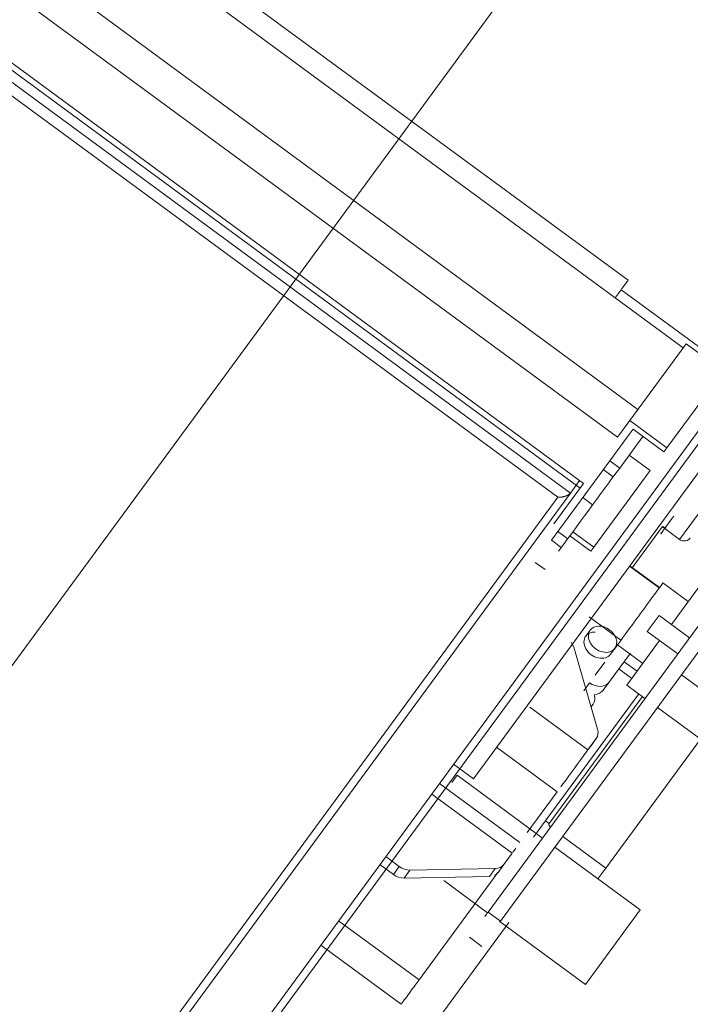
# Model space of a CAD drawing. Header units: metres. Extents: x 135583 to 135939, y 457896 to 458258.
# Tile 300 of 599: x 135798.888 to 135799.325, y 457932.702 to 457933.344. Entities that reach past the tile are written whole.
import ezdxf

# ---------------------------------------------------------------- set-up
doc = ezdxf.new("R2010")
doc.units = ezdxf.units.M
doc.linetypes.add('Hidden', pattern=[4, 2, -2])
doc.layers.add('NIEUWE INSTALLATIE', color=250, linetype='Continuous', lineweight=0)

msp = doc.modelspace()

# ---------------------------------------------------------------- linework, layer by layer
at = {"layer": 'NIEUWE INSTALLATIE', "linetype": 'Hidden'}
for p, q in [((135798.8558840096, 457932.8862384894), (135799.7501901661, 457934.1035106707)), ((135798.8558840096, 457932.8862384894), (135799.7501901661, 457934.1035106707)), ((135799.5765756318, 457933.4027251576), (135798.8922492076, 457932.4712639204)), ((135799.5765756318, 457933.4027251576), (135798.8922492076, 457932.4712639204))]:
    msp.add_line(p, q, dxfattribs=at)
at = {"layer": 'NIEUWE INSTALLATIE'}
for p, q in [((135799.2843130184, 457933.1738151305), (135798.1963656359, 457933.9731088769)), ((135798.1880243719, 457933.9617552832), (135799.2759717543, 457933.1624615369)), ((135799.2908146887, 457933.0897702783), (135798.1142197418, 457933.9541916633)), ((135799.2774686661, 457933.0716045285), (135798.1008737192, 457933.9360259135)), ((135799.2553953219, 457933.0415597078), (135798.0788003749, 457933.9059810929)), ((135798.076584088, 457933.9029644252), (135799.2531790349, 457933.0385430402)), ((135799.2467521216, 457933.0352843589), (135798.6701400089, 457933.4589100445)), ((135799.2385520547, 457933.0325679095), (135798.6699988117, 457933.4502729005)), ((135799.2799912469, 457933.1679326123), (135799.2843130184, 457933.1738151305)), ((135799.2759717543, 457933.1624615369), (135799.2797775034, 457933.1676416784)), ((135799.3563367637, 457933.1113950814), (135799.2797775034, 457933.1676416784)), ((135799.2759717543, 457933.1624615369), (135799.3202955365, 457933.1298977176)), ((135799.322198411, 457933.1324877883), (135799.2854607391, 457933.0824828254)), ((135799.3463750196, 457933.1147257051), (135799.322198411, 457933.1324877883)), ((135799.3833617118, 457933.1211558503), (135799.1835598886, 457932.8491984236)), ((135797.9069258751, 457931.1385499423), (135799.3563367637, 457933.1113950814)), ((135799.3096373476, 457933.0647207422), (135799.3463750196, 457933.1147257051)), ((135799.3889112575, 457933.1016856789), (135799.3179231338, 457933.0050611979)), ((135799.2854607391, 457933.0824828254), (135799.2774686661, 457933.0716045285)), ((135799.2854607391, 457933.0824828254), (135799.3096373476, 457933.0647207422)), ((135799.2837815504, 457933.0717522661), (135799.2724427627, 457933.0563186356)), ((135799.294034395, 457933.072195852), (135799.2788898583, 457933.0515820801)), ((135799.2875872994, 457933.0769324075), (135799.2837815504, 457933.0717522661)), ((135799.3077344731, 457933.0621306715), (135799.2875872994, 457933.0769324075)), ((135799.3096373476, 457933.0647207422), (135799.3077344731, 457933.0621306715)), ((135799.298803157, 457933.0499739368), (135799.2851030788, 457933.0600391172)), ((135799.2724427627, 457933.0563186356), (135799.2343852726, 457933.004517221)), ((135799.2788898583, 457933.0515820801), (135799.2724427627, 457933.0563186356)), ((135799.2620654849, 457932.999968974), (135799.298803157, 457933.0499739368)), ((135799.2746628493, 457933.0458285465), (135799.2682157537, 457933.050565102)), ((135799.2359860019, 457933.0151409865), (135799.2553953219, 457933.0415597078)), ((135799.2467521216, 457933.0352843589), (135799.2527761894, 457933.0434839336)), ((135798.808612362, 457932.4473615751), (135799.2385520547, 457933.0325679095)), ((135798.8130066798, 457932.4448978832), (135799.2467521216, 457933.0352843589)), ((135799.2612421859, 457933.0275612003), (135799.2547950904, 457933.0322977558)), ((135799.2869313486, 457932.9865230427), (135799.3067180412, 457933.0134554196)), ((135799.3064974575, 457933.0134554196), (135799.3179231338, 457933.0050611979)), ((135799.3069005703, 457933.0134554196), (135799.3083938, 457933.0123583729)), ((135799.3090572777, 457933.0132614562), (135799.308187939, 457933.0120781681)), ((135799.3083938, 457933.0123583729), (135799.3091997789, 457933.0134554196)), ((135799.3733098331, 457933.0076545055), (135799.1930828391, 457932.7623410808)), ((135799.2386122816, 457933.0102707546), (135799.2450593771, 457933.005534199)), ((135799.2601626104, 457932.9973789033), (135799.2464625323, 457933.0074440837)), ((135799.2483654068, 457933.0100341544), (135799.2620654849, 457932.999968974)), ((135799.3056234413, 457933.0085875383), (135799.3083938, 457933.0123583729)), ((135799.2011417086, 457932.7564203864), (135799.3813687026, 457933.0017338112)), ((135799.2343852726, 457933.004517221), (135799.2408323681, 457932.9997806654)), ((135799.2620654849, 457932.999968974), (135799.2601626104, 457932.9973789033)), ((135799.2238105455, 457932.9901235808), (135799.2302576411, 457932.9853870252)), ((135799.3046608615, 457932.973497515), (135799.2853195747, 457932.9877071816)), ((135799.3048034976, 457932.9736916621), (135799.2854622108, 457932.9879013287)), ((135799.3070533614, 457932.9767540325), (135799.323574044, 457932.9646166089)), ((135799.3339352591, 457932.9787196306), (135799.3126207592, 457932.9497077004)), ((135799.3045618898, 457932.9556283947), (135799.2968649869, 457932.9451518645)), ((135799.3243867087, 457932.9410634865), (135799.3045618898, 457932.9556283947)), ((135799.2590435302, 457932.9546977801), (135799.2796997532, 457932.9395220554)), ((135799.2596488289, 457932.9460098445), (135799.2567945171, 457932.9421247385)), ((135799.2968649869, 457932.9451518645), (135799.316689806, 457932.9305869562)), ((135799.2939705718, 457932.9243222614), (135799.2774498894, 457932.936459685)), ((135799.3049238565, 457932.93923117), (135799.2836093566, 457932.9102192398)), ((135799.2489004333, 457932.9348778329), (135799.2644532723, 457932.881491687)), ((135799.2858327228, 457932.9309799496), (135799.2719000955, 457932.9120157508)), ((135799.2729122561, 457932.9302833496), (135799.2757665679, 457932.9341684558)), ((135799.2628581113, 457932.9165982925), (135799.2691065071, 457932.9251032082)), ((135799.2817594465, 457932.925435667), (135799.2902212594, 457932.9192189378)), ((135799.2867771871, 457932.9145310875), (135799.2783153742, 457932.9207478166)), ((135799.2593057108, 457932.9117629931), (135799.2554999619, 457932.9065828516)), ((135799.2719000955, 457932.9120157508), (135799.2680943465, 457932.9068356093)), ((135799.3191240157, 457932.9170103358), (135799.352084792, 457932.8927946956)), ((135799.2912652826, 457932.9045945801), (135799.228546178, 457932.8192253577)), ((135799.2953753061, 457932.901575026), (135799.2836093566, 457932.9102192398)), ((135799.2329059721, 457932.8200926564), (135799.2936829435, 457932.9028183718)), ((135799.2600896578, 457932.8959401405), (135799.2614990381, 457932.8978584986)), ((135799.2582284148, 457932.8680718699), (135799.2202959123, 457932.8959401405)), ((135799.3369590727, 457932.8710242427), (135799.3034341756, 457932.8956543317)), ((135799.2636065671, 457932.8753922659), (135799.2582284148, 457932.8680718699)), ((135799.3315596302, 457932.874991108), (135799.2698846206, 457932.7910430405)), ((135799.1987209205, 457932.8698346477), (135799.2382093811, 457932.8408232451)), ((135799.1835598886, 457932.8491984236), (135799.1706656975, 457932.8586715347)), ((135799.1695387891, 457932.8468348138), (135799.1729480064, 457932.8514752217)), ((135799.228554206, 457932.8106224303), (135799.1729480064, 457932.8514752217)), ((135799.2138671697, 457932.8076901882), (135799.1614845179, 457932.8461747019)), ((135799.2382093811, 457932.8408232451), (135799.2186138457, 457932.8141510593)), ((135799.2087913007, 457932.800781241), (135799.156408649, 457932.8392657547)), ((135799.2329059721, 457932.8200926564), (135799.2304883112, 457932.8218688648)), ((135799.2226909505, 457932.8112555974), (135799.2267963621, 457932.8168436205)), ((135799.228546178, 457932.8192253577), (135799.2268241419, 457932.8168814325)), ((135799.2279431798, 457932.8184045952), (135799.228546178, 457932.8192253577)), ((135799.2698846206, 457932.7910430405), (135799.2417591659, 457932.8117062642)), ((135799.2417591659, 457932.8117062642), (135799.2698846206, 457932.7910430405)), ((135799.2922192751, 457932.7638489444), (135799.2366130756, 457932.8047017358)), ((135799.1352244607, 457932.7920923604), (135799.1264742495, 457932.7985209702)), ((135799.2087913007, 457932.800781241), (135799.2034131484, 457932.7934608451)), ((135799.1314187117, 457932.786912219), (135799.1226685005, 457932.7933408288)), ((135799.1352244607, 457932.7920923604), (135799.1314187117, 457932.786912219)), ((135799.1422513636, 457932.7897139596), (135799.1384456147, 457932.7845338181)), ((135799.1978456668, 457932.7908296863), (135799.1422513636, 457932.7897139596)), ((135799.1940399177, 457932.785649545), (135799.1978456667, 457932.7908296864)), ((135799.1996073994, 457932.7882807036), (135799.2034131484, 457932.7934608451)), ((135799.2698846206, 457932.7910430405), (135799.2647232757, 457932.784017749)), ((135799.1384456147, 457932.7845338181), (135799.1940399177, 457932.7856495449)), ((135799.199584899, 457932.7882500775), (135799.1481598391, 457932.7182535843)), ((135799.1642162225, 457932.7830659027), (135799.1928524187, 457932.7620274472)), ((135799.2922192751, 457932.7638489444), (135799.2565174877, 457932.7152539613)), ((135799.1930828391, 457932.7623410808), (135799.2011417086, 457932.7564203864)), ((135799.1481598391, 457932.7182535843), (135799.0957771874, 457932.756738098)), ((135799.1529518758, 457932.6825514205), (135799.2066114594, 457932.7555894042)), ((135799.2006439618, 457932.7557428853), (135799.2011417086, 457932.7564203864)), ((135799.2009112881, 457932.7561067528), (135799.2565174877, 457932.7152539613)), ((135799.1810998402, 457932.7460305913), (135799.1891587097, 457932.7401098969)), ((135799.1364820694, 457932.7023585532), (135799.0840994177, 457932.7408430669))]:
    msp.add_line(p, q, dxfattribs=at)
at = {"layer": 'NIEUWE INSTALLATIE', "flags": 128}
msp.add_lwpolyline([(135799.3179232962, 457933.005061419), (135799.3185213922, 457933.0046840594), (135799.319166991, 457933.0043948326), (135799.3198486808, 457933.0041991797), (135799.3205504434, 457933.0041019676), (135799.3218638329, 457933.0041879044), (135799.3228141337, 457933.0044785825), (135799.3234650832, 457933.0048087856), (135799.3243154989, 457933.0054545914), (135799.3249035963, 457933.0061176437)], dxfattribs=at)
at = {"layer": 'NIEUWE INSTALLATIE'}
for centre, major_axis, ratio, start_param, end_param in [((135799.2598611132, 457933.0256813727), (-0.02960347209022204, -0.04029434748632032), 1e-06, 4.014257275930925, 5.489468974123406), ((135799.3174648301, 457933.0247052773), (-0.01184138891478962, -0.01611773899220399), 1e-06, 6.008104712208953, 7.578901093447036), ((135799.2922516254, 457932.9566068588), (-0.01865018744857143, -0.02538543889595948), 1e-06, 3.795602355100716, 6.937195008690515), ((135799.2648533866, 457932.936204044), (-0.008058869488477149, 0.0059206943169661), 0.7660444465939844, 5.442336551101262, 6.283185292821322), ((135799.2677076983, 457932.9400891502), (-0.0080588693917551, 0.005920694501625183), 0.7660444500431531, 1.717585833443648e-08, 3.141592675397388), ((135799.2677076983, 457932.9400891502), (-0.008058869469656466, 0.005920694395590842), 0.7660444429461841, 4.712388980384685, 6.283185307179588), ((135799.2677076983, 457932.9400891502), (-0.008058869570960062, 0.005920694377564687), 0.7660444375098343, 3.141592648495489, 4.712388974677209), ((135799.2399948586, 457932.9346991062), (-0.008058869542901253, 0.005920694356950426), 0.7660444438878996, 3.926990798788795, 4.319689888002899), ((135799.2648533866, 457932.936204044), (-0.008058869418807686, 0.005920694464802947), 0.766044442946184, 6.579030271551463e-09, 3.141592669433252), ((135799.263841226, 457932.9179364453), (-0.008058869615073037, 0.005920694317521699), 0.7660444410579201, 1.570796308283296, 3.141592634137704), ((135799.260035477, 457932.9127563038), (-0.008058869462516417, 0.005920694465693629), 0.7660444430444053, 2.356194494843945, 3.141592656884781), ((135799.2534401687, 457932.9037791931), (-0.008058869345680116, 0.005920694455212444), 0.7660444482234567, 3.141592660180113, 3.926990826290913), ((135799.2555476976, 457932.8813129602), (-0.008058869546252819, 0.005920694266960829), 0.7660444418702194, 3.141592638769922, 3.926990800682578), ((135799.2490946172, 457932.8556395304), (0.01420966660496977, 0.01934128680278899), 1e-06, 4.058698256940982, 6.283185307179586), ((135799.1996575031, 457932.7883489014), (0.01420966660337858, 0.01934128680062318), 1e-06, 0.6227145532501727, 0.8330097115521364), ((135799.1397599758, 457932.7982658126), (-0.00805886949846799, 0.005920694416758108), 0.7660444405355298, 1.570796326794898, 2.356194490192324), ((135799.1953542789, 457932.7993815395), (-0.008058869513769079, 0.005920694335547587), 0.766044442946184, 2.356194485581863, 3.141592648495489), ((135799.1359542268, 457932.7930856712), (-0.008058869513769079, 0.005920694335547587), 0.766044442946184, 1.570796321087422, 2.356194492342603), ((135799.1915485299, 457932.794201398), (-0.008058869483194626, 0.005920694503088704), 0.766044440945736, 2.748893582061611, 3.141592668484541), ((135799.2107033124, 457932.7863249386), (-0.02960347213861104, -0.04029434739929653), 1e-06, 5.349923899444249, 5.437483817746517), ((135799.141810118, 457932.7096107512), (-0.008288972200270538, -0.01128241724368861), 1e-06, 3.839724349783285, 5.410520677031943)]:
    msp.add_ellipse(centre, major_axis=major_axis, ratio=ratio, start_param=start_param, end_param=end_param, dxfattribs=at)
for points, knots in [([(135799.2385520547, 457933.0325679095), (135799.2389319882, 457933.0325464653), (135799.2397230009, 457933.0325334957), (135799.2407636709, 457933.0326210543), (135799.2415114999, 457933.0327362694), (135799.2419418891, 457933.0328195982), (135799.2422663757, 457933.0328892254), (135799.2425917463, 457933.03296795), (135799.242916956, 457933.0330567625), (135799.2432414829, 457933.0331545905), (135799.2435643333, 457933.0332603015), (135799.2438852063, 457933.0333762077), (135799.2442027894, 457933.0335036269), (135799.244515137, 457933.0336409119), (135799.2448193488, 457933.0337861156), (135799.2451160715, 457933.0339420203), (135799.2454040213, 457933.0341104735), (135799.2456783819, 457933.0342883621), (135799.245934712, 457933.0344727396), (135799.2461711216, 457933.0346631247), (135799.246460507, 457933.0349283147), (135799.2466453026, 457933.0351389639), (135799.2467521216, 457933.0352843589)], [0, 0, 0, 0, 0.1428571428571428, 0.2857142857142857, 0.3571428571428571, 0.3928571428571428, 0.4285714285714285, 0.4642857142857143, 0.5, 0.5357142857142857, 0.5714285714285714, 0.6071428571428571, 0.6428571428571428, 0.6785714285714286, 0.7142857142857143, 0.75, 0.7857142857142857, 0.8214285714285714, 0.8571428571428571, 0.8928571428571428, 0.9285714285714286, 1, 1, 1, 1]), ([(135799.233799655, 457932.8176254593), (135799.2336085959, 457932.8178126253), (135799.2333524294, 457932.8181064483), (135799.2330947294, 457932.8184898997), (135799.2329424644, 457932.8187706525), (135799.2328322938, 457932.8190391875), (135799.2327643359, 457932.8192927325), (135799.2327381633, 457932.8195276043), (135799.2327581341, 457932.8198135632), (135799.2328306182, 457932.8199900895), (135799.2329059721, 457932.8200926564)], [-0.8333333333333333, -0.8333333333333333, -0.8333333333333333, -0.8333333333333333, -0.6666666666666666, -0.5833333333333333, -0.5, -0.4166666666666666, -0.3333333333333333, -0.25, -0.1666666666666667, 0, 0, 0, 0])]:
    msp.add_open_spline(points, degree=3, knots=knots, dxfattribs=at)

doc.saveas('drawing.dxf')
